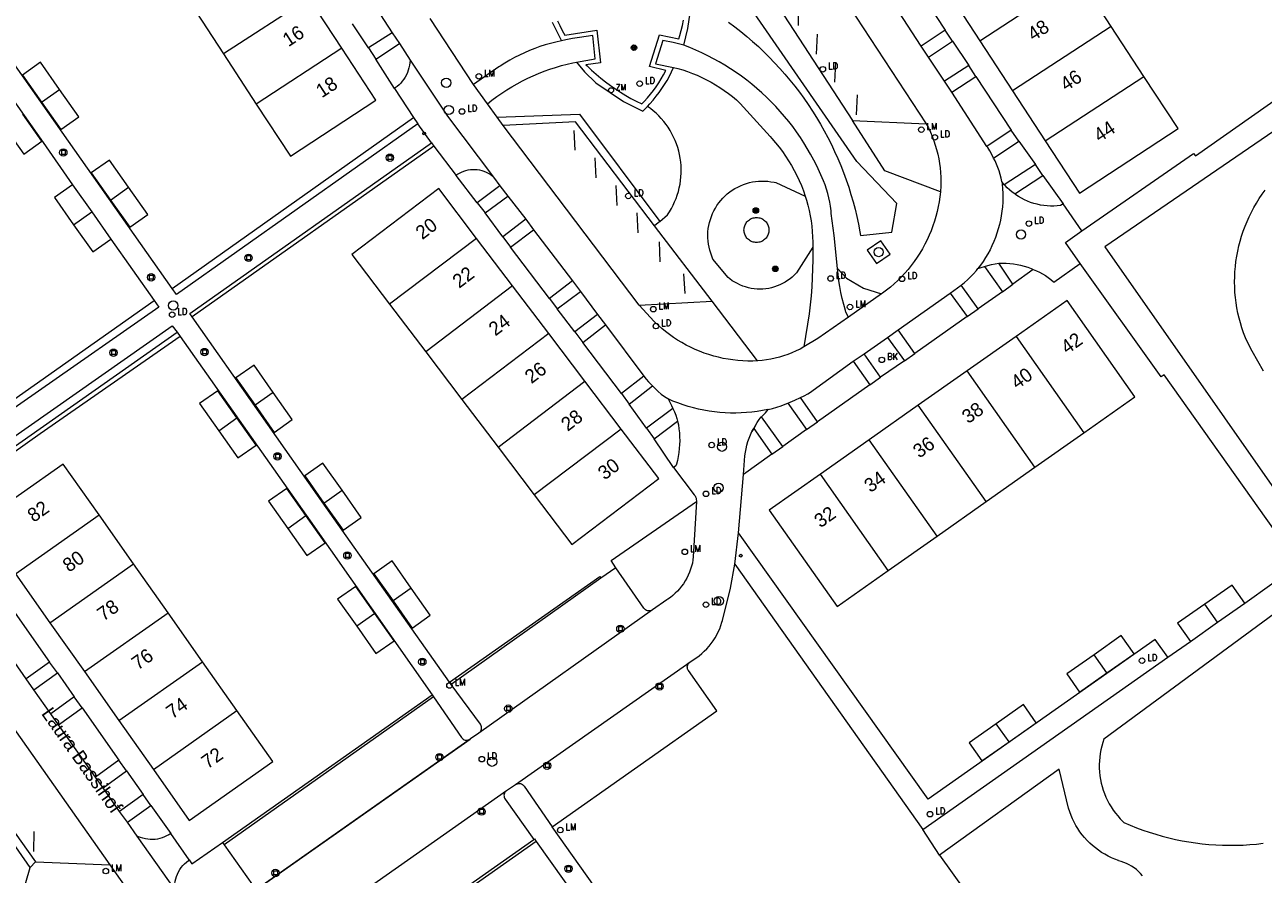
# Model space of a CAD drawing. Header units: metres. Extents: x 138165 to 154469, y 480134 to 494189.
# Tile 1006 of 1056: x 151269 to 151380, y 483959 to 484036. Entities that reach past the tile are written whole.
import ezdxf

# ---------------------------------------------------------------- set-up
doc = ezdxf.new("R2010")
doc.units = ezdxf.units.M
doc.header["$LTSCALE"] = 0.001
doc.header["$MEASUREMENT"] = 0
for name, color, linetype, lineweight in [('Level 5', 7, 'Continuous', 0), ('TOP-L-topo objecten punt', 7, 'Continuous', 0), ('TOP-L-topo objecten vlak', 7, 'Continuous', 0), ('TOP-L-verharding vangrail', 7, 'Continuous', 0), ('TOP-T-topo huisnummering naamgeving', 7, 'Continuous', 0)]:
    doc.layers.add(name, color=color, linetype=linetype, lineweight=lineweight)
doc.styles.add('Style-INTL_ISO', font='INTL_ISO.shx')
doc.styles.add('Style-STANDARD', font='STANDARD.shx')

# ---------------------------------------------------------------- blocks, each defined once
blk = doc.blocks.new('24')
at = {"layer": 'TOP-L-topo objecten punt', "color": 7, "linetype": 'Continuous', "lineweight": 0}
for radius in [0.025, 0.0182, 0.0115, 0.005]:
    blk.add_circle((0, 0), radius, dxfattribs=at)
blk = doc.blocks.new('304')
at = {"layer": 'TOP-L-topo objecten punt', "color": 7, "linetype": 'Continuous', "lineweight": 0}
blk.add_circle((0, 0), 0.0225, dxfattribs=at)
at = {"layer": 'TOP-L-topo objecten punt', "color": 7, "linetype": 'Continuous', "lineweight": 0, "style": 'Style-STANDARD'}
blk.add_text('ZM', height=0.054, dxfattribs=at).set_placement((0.043, 0))
blk = doc.blocks.new('39')
at = {"layer": 'TOP-L-topo objecten punt', "color": 7, "linetype": 'Continuous', "lineweight": 0}
for p, q in [((0.0175, 0.0175), (-0.0175, 0.0175)), ((-0.0175, 0.0175), (-0.0175, -0.0175)), ((0.0175, 0.0175), (0.0175, -0.0175)), ((0.0175, -0.0175), (-0.0175, -0.0175))]:
    blk.add_line(p, q, dxfattribs=at)
blk.add_circle((0, 0), 0.0332, dxfattribs=at)
blk = doc.blocks.new('*U13')
at = {"layer": 'Level 5', "color": 7, "linetype": 'Continuous', "lineweight": 0}
blk.add_circle((0, 0), 0.0415, dxfattribs=at)
blk = doc.blocks.new('150')
at = {"layer": 'Level 5', "color": 7, "linetype": 'Continuous', "lineweight": 0}
blk.add_blockref('*U13', (0, 0), dxfattribs=at)
blk = doc.blocks.new('121')
at = {"layer": 'TOP-L-topo objecten punt', "color": 7, "linetype": 'Continuous', "lineweight": 0}
blk.add_circle((0, 0), 0.025, dxfattribs=at)
at = {"layer": 'TOP-L-topo objecten punt', "color": 7, "linetype": 'Continuous', "lineweight": 0, "style": 'Style-STANDARD'}
blk.add_text('LD', height=0.06, dxfattribs=at).set_placement((0.0483, 0))
blk = doc.blocks.new('72')
at = {"layer": 'TOP-L-topo objecten punt', "color": 7, "linetype": 'Continuous', "lineweight": 0}
blk.add_circle((0, 0), 0.025, dxfattribs=at)
at = {"layer": 'TOP-L-topo objecten punt', "color": 7, "linetype": 'Continuous', "lineweight": 0, "style": 'Style-STANDARD'}
blk.add_text('BK', height=0.06, dxfattribs=at).set_placement((0.0483, 0))
blk = doc.blocks.new('10')
at = {"layer": 'TOP-L-topo objecten punt', "linetype": 'Continuous', "lineweight": 0}
blk.add_circle((0, 0), 0.0125, dxfattribs=at)
blk = doc.blocks.new('16')
at = {"layer": 'TOP-L-topo objecten punt', "color": 7, "linetype": 'Continuous', "lineweight": 0}
blk.add_circle((0, 0), 0.025, dxfattribs=at)
at = {"layer": 'TOP-L-topo objecten punt', "color": 7, "linetype": 'Continuous', "lineweight": 0, "style": 'Style-STANDARD'}
blk.add_text('LM', height=0.06, dxfattribs=at).set_placement((0.0483, 0))

msp = doc.modelspace()

# ---------------------------------------------------------------- linework, layer by layer
at = {"layer": 'TOP-L-topo objecten vlak', "flags": 128}
for points in [[(151281.98, 484012.34), (151257.54, 484047.07), (151255.98, 484045.93)], [(151255.98, 484045.93), (151270.33, 484025.52), (151273, 484021.7)], [(151328.14, 484034.3), (151328.52, 484035.81), (151328.82, 484037.83), (151328.89, 484038.7), (151328.95, 484039.33), (151328.7, 484041.29), (151328.2, 484043.52), (151328.06, 484044.01)], [(151332.79, 484043.77), (151343.38, 484027.51)], [(151339.27, 484043.59), (151350.02, 484027.21)], [(151348.55, 484040.52), (151351.73, 484035.64)], [(151354.85, 484034.7), (151363.75, 484040.51)], [(151366.7, 484035.99), (151363.75, 484040.51)], [(151349.57, 484034.22), (151346.37, 484039.13)], [(151351.9, 484039.22), (151354.85, 484034.7)], [(151283.66, 484038.02), (151286.61, 484033.5)], [(151294.34, 484038.55), (151286.61, 484033.5)], [(151297.29, 484034.03), (151294.34, 484038.55)], [(151332.19, 484036.38), (151332.75, 484035.96), (151333.29, 484035.53), (151333.83, 484035.09), (151334.35, 484034.64), (151334.87, 484034.18), (151335.37, 484033.7), (151335.86, 484033.21), (151336.34, 484032.71), (151336.81, 484032.2), (151337.27, 484031.68), (151337.72, 484031.15), (151338.15, 484030.61), (151338.57, 484030.06), (151338.98, 484029.5), (151339.37, 484028.93), (151339.75, 484028.35), (151340.12, 484027.76), (151340.48, 484027.17), (151340.82, 484026.56), (151341.14, 484025.95), (151341.46, 484025.33), (151341.75, 484024.71), (151342.04, 484024.08), (151342.31, 484023.44), (151342.56, 484022.79), (151342.8, 484022.14), (151343.02, 484021.48), (151343.23, 484020.82), (151343.42, 484020.16), (151343.6, 484019.49), (151343.76, 484018.82), (151343.91, 484018.14), (151344.04, 484017.46), (151344.1, 484017.11), (151346.92, 484017.41), (151347.36, 484020.02), (151343.75, 484023.79), (151333.39, 484038.85)], [(151364.06, 484017.55), (151374.14, 484024.52), (151374.3, 484024.32), (151388.35, 484034.17), (151385.55, 484038.28)], [(151300.39, 484037.64), (151301.83, 484035.41)], [(151309.16, 484030.75), (151305.25, 484036.71)], [(151299.69, 484034.05), (151298.24, 484036.21)], [(151316.28, 484036.38), (151317.1, 484034.69)], [(151316.74, 484036.5), (151316.95, 484036.06), (151317.17, 484035.62), (151317.4, 484035.2), (151320.29, 484035.66), (151320.62, 484032.7), (151319.32, 484032.52), (151319.42, 484032.42), (151319.82, 484032.04), (151320.23, 484031.68), (151320.65, 484031.33), (151321.08, 484030.99), (151321.52, 484030.66), (151321.97, 484030.35), (151322.43, 484030.05), (151322.9, 484029.76), (151323.37, 484029.49), (151323.86, 484029.23), (151324.35, 484028.99), (151324.58, 484029.22), (151324.86, 484029.54), (151325.14, 484029.86), (151325.4, 484030.19), (151325.65, 484030.54), (151325.89, 484030.89), (151326.11, 484031.25), (151326.32, 484031.62), (151326.52, 484032), (151325.04, 484032.36), (151325.96, 484035.23), (151327.69, 484034.88), (151327.78, 484035.17), (151327.91, 484035.62), (151328.02, 484036.08), (151328.12, 484036.54)], [(151351.73, 484035.64), (151349.57, 484034.22)], [(151352.39, 484034.66), (151351.73, 484035.64)], [(151366.7, 484035.99), (151357.81, 484030.17)], [(151369.66, 484031.47), (151366.7, 484035.99)], [(151301.83, 484035.41), (151299.69, 484034.05)], [(151300.35, 484033.02), (151302.48, 484034.44)], [(151301.83, 484035.41), (151302.48, 484034.44)], [(151302.48, 484034.44), (151303.45, 484032.93)], [(151317.1, 484034.69), (151316.61, 484034.58), (151316.13, 484034.46), (151315.65, 484034.32), (151315.17, 484034.17), (151314.7, 484034), (151314.23, 484033.81), (151313.78, 484033.61), (151313.32, 484033.4), (151312.88, 484033.17), (151312.44, 484032.93), (151312.01, 484032.67), (151311.59, 484032.41), (151311.47, 484032.33), (151309.16, 484030.75)], [(151318.45, 484032.77), (151320.15, 484033.05), (151319.93, 484035.16), (151319.33, 484035.09), (151318.72, 484035), (151318.11, 484034.9), (151317.51, 484034.78), (151317.1, 484034.69)], [(151328.14, 484034.3), (151327.2, 484034.54), (151326.24, 484034.72), (151325.58, 484032.62), (151327.23, 484032.29)], [(151350.23, 484033.22), (151352.39, 484034.66)], [(151352.39, 484034.66), (151353.85, 484032.47)], [(151354.85, 484034.7), (151357.81, 484030.17)], [(151286.61, 484033.5), (151289.57, 484028.98)], [(151297.29, 484034.03), (151289.57, 484028.98)], [(151289.57, 484028.98), (151292.65, 484024.27), (151300.37, 484029.32), (151297.29, 484034.03)], [(151299.69, 484034.05), (151300.35, 484033.02)], [(151342, 484014.14), (151341.7, 484017.13), (151341.45, 484019.11), (151341.43, 484019.35), (151341.38, 484019.75), (151341.31, 484020.14), (151341.23, 484020.53), (151341.13, 484020.92), (151341.02, 484021.3), (151340.89, 484021.68), (151340.74, 484022.05), (151340.63, 484022.33), (151340.39, 484022.87), (151340.14, 484023.41), (151339.87, 484023.93), (151339.59, 484024.46), (151339.29, 484024.97), (151338.98, 484025.47), (151338.66, 484025.97), (151338.32, 484026.46), (151337.97, 484026.94), (151337.61, 484027.41), (151337.23, 484027.86), (151336.85, 484028.31), (151336.45, 484028.75), (151336.04, 484029.18), (151335.61, 484029.59), (151335.18, 484030), (151334.73, 484030.39), (151334.28, 484030.77), (151333.82, 484031.14), (151333.34, 484031.49), (151332.86, 484031.84), (151332.36, 484032.16), (151331.86, 484032.48), (151331.35, 484032.78), (151330.83, 484033.07), (151330.31, 484033.34), (151329.78, 484033.6), (151329.24, 484033.85), (151328.69, 484034.08), (151328.14, 484034.3)], [(151350.23, 484033.22), (151349.57, 484034.22)], [(151271.83, 484030.29), (151270.1, 484032.75), (151268.47, 484031.59), (151270.2, 484029.14)], [(151302.03, 484030.38), (151300.35, 484033.02)], [(151303.45, 484032.93), (151303.43, 484032.71), (151303.4, 484032.48), (151303.35, 484032.26), (151303.29, 484032.04), (151303.21, 484031.83), (151303.12, 484031.62), (151303.01, 484031.42), (151302.89, 484031.23), (151302.75, 484031.05), (151302.61, 484030.88), (151302.45, 484030.72), (151302.28, 484030.56), (151302.1, 484030.43), (151302.03, 484030.38)], [(151303.45, 484032.93), (151306.83, 484027.88), (151310.98, 484022.39)], [(151310.42, 484029), (151310.84, 484029.33), (151311.28, 484029.65), (151311.72, 484029.96), (151312.17, 484030.26), (151312.63, 484030.54), (151313.1, 484030.81), (151313.58, 484031.07), (151314.06, 484031.31), (151314.55, 484031.54), (151315.05, 484031.75), (151315.55, 484031.95), (151316.06, 484032.13), (151316.58, 484032.29), (151317.1, 484032.45), (151317.62, 484032.58), (151318.14, 484032.71), (151318.45, 484032.77)], [(151318.45, 484032.77), (151319.18, 484031.89), (151320.2, 484030.9), (151322.7, 484029.2), (151324.46, 484028.35), (151324.86, 484028.77)], [(151324.86, 484028.77), (151325.08, 484029.01), (151325.37, 484029.34), (151325.65, 484029.68), (151325.92, 484030.02), (151326.17, 484030.38), (151326.41, 484030.75), (151326.64, 484031.12), (151326.85, 484031.5), (151327.05, 484031.89), (151327.23, 484032.29)], [(151327.23, 484032.29), (151327.6, 484032.19), (151328.05, 484032.06), (151328.49, 484031.91), (151328.92, 484031.75), (151329.36, 484031.58), (151329.78, 484031.38), (151330.2, 484031.18), (151330.61, 484030.96), (151331.01, 484030.72), (151331.41, 484030.47), (151331.79, 484030.21), (151332.17, 484029.94), (151332.54, 484029.65), (151332.89, 484029.35), (151333.24, 484029.04), (151335.95, 484026.06), (151336.1, 484025.88), (151336.43, 484025.49), (151336.74, 484025.1), (151337.04, 484024.69), (151337.33, 484024.28), (151337.6, 484023.86), (151337.86, 484023.42), (151338.1, 484022.99), (151338.33, 484022.54), (151338.55, 484022.08), (151338.75, 484021.62), (151338.94, 484021.16), (151339.11, 484020.68)], [(151351.66, 484031.04), (151350.23, 484033.22)], [(151353.85, 484032.47), (151351.66, 484031.04)], [(151354.5, 484031.48), (151353.85, 484032.47)], [(151389.76, 484032.29), (151366.14, 484016.08), (151398.74, 483969.49)], [(151352.33, 484030.04), (151351.66, 484031.04)], [(151352.33, 484030.04), (151354.5, 484031.48)], [(151354.5, 484031.48), (151357.69, 484026.61)], [(151360.76, 484025.66), (151363.84, 484020.94), (151372.74, 484026.76), (151369.66, 484031.47)], [(151360.76, 484025.66), (151369.66, 484031.47)], [(151270.2, 484029.14), (151271.93, 484026.69), (151273.56, 484027.84), (151271.83, 484030.29)], [(151270.2, 484029.14), (151271.83, 484030.29)], [(151302.03, 484030.38), (151303.77, 484027.76)], [(151310.42, 484029), (151309.16, 484030.75)], [(151355.5, 484025.16), (151352.33, 484030.04)], [(151357.81, 484030.17), (151360.76, 484025.66)], [(151311.31, 484027.8), (151310.42, 484029)], [(151266.87, 484026.93), (151268.59, 484024.47), (151270.23, 484025.63), (151268.5, 484028.08)], [(151281.98, 484012.34), (151303.77, 484027.76)], [(151303.77, 484027.76), (151304.15, 484027.19)], [(151311.31, 484027.8), (151318.72, 484028.06), (151325.99, 484018.39)], [(151311.86, 484027.06), (151311.31, 484027.8)], [(151325.99, 484018.39), (151326.67, 484018.98), (151326.86, 484019.26), (151327.03, 484019.55), (151327.18, 484019.84), (151327.32, 484020.15), (151327.45, 484020.46), (151327.56, 484020.77), (151327.66, 484021.09), (151327.74, 484021.42), (151327.81, 484021.75), (151327.86, 484022.08), (151327.89, 484022.41), (151327.91, 484022.75), (151327.91, 484023.09), (151327.9, 484023.42), (151327.87, 484023.75), (151327.83, 484024.09), (151327.77, 484024.42), (151327.69, 484024.74), (151327.6, 484025.07), (151327.49, 484025.38), (151327.37, 484025.7), (151327.23, 484026), (151327.08, 484026.3), (151326.91, 484026.59), (151326.73, 484026.88), (151326.54, 484027.15), (151326.33, 484027.41), (151326.11, 484027.67), (151325.88, 484027.91), (151325.64, 484028.15), (151325.39, 484028.37), (151325.13, 484028.58), (151324.86, 484028.77)], [(151304.15, 484027.19), (151282.38, 484011.78), (151281.98, 484012.34)], [(151305.37, 484025.48), (151304.15, 484027.19)], [(151325.51, 484017.99), (151318.37, 484027.37), (151311.86, 484027.06)], [(151324.13, 484010.84), (151311.86, 484027.06)], [(151351.3, 484021.07), (151346.29, 484022.95), (151343.38, 484027.51)], [(151343.38, 484027.51), (151350.02, 484027.21)], [(151350.02, 484027.21), (151350.21, 484026.83), (151350.39, 484026.45), (151350.55, 484026.07), (151350.7, 484025.67), (151350.83, 484025.27), (151350.95, 484024.87), (151351.05, 484024.46), (151351.14, 484024.05), (151351.21, 484023.63), (151351.27, 484023.22), (151351.3, 484022.8), (151351.33, 484022.38), (151351.34, 484021.96), (151351.33, 484021.54), (151351.3, 484021.12), (151351.3, 484021.07)], [(151357.69, 484026.61), (151355.5, 484025.16)], [(151358.36, 484025.62), (151357.69, 484026.61)], [(151283.8, 484009.77), (151283.58, 484010.09), (151305.37, 484025.48)], [(151305.37, 484025.48), (151305.6, 484025.18)], [(151356.1, 484024.1), (151358.36, 484025.62)], [(151358.36, 484025.62), (151359.87, 484023.51)], [(151305.6, 484025.18), (151283.8, 484009.77)], [(151305.6, 484025.18), (151307.6, 484022.54)], [(151356.1, 484024.1), (151355.94, 484024.43), (151355.76, 484024.75), (151355.57, 484025.06), (151355.5, 484025.16)], [(151278.05, 484021.47), (151276.33, 484023.92), (151274.69, 484022.77), (151276.42, 484020.31)], [(151356.83, 484021.98), (151356.77, 484022.3), (151356.69, 484022.62), (151356.6, 484022.94), (151356.49, 484023.25), (151356.37, 484023.55), (151356.23, 484023.85), (151356.1, 484024.1)], [(151359.87, 484023.51), (151357.06, 484021.7)], [(151360.53, 484022.54), (151359.87, 484023.51)], [(151307.6, 484022.54), (151307.74, 484022.64), (151307.91, 484022.75), (151308.1, 484022.84), (151308.29, 484022.92), (151308.48, 484022.98), (151308.68, 484023.03), (151308.89, 484023.06), (151309.09, 484023.08), (151309.3, 484023.08), (151309.51, 484023.06), (151309.71, 484023.03), (151309.91, 484022.98), (151310.11, 484022.92), (151310.3, 484022.84), (151310.48, 484022.75), (151310.66, 484022.65), (151310.83, 484022.53), (151310.98, 484022.39)], [(151309.5, 484020.08), (151307.6, 484022.54)], [(151310.98, 484022.39), (151311.55, 484021.61)], [(151358, 484020.87), (151360.53, 484022.54)], [(151360.53, 484022.54), (151362.36, 484019.97)], [(151273, 484021.7), (151271.36, 484020.54), (151273.09, 484018.09)], [(151273, 484021.7), (151274.73, 484019.24)], [(151276.42, 484020.31), (151278.15, 484017.86), (151279.78, 484019.01), (151278.05, 484021.47)], [(151276.42, 484020.31), (151278.05, 484021.47)], [(151309.43, 484016.86), (151306.03, 484021.35), (151298.2, 484015.41), (151301.6, 484010.93)], [(151311.55, 484021.61), (151309.5, 484020.08)], [(151311.55, 484021.61), (151312.28, 484020.67)], [(151339.78, 484016.05), (151338.3, 484013.75), (151338.12, 484013.56), (151337.93, 484013.37), (151337.73, 484013.2), (151337.51, 484013.05), (151337.29, 484012.9), (151337.06, 484012.77), (151336.82, 484012.66), (151336.57, 484012.56), (151336.32, 484012.47), (151336.07, 484012.4), (151335.81, 484012.34), (151335.55, 484012.3), (151335.28, 484012.28), (151335.02, 484012.27), (151334.75, 484012.28), (151334.49, 484012.3), (151334.23, 484012.34), (151333.97, 484012.4), (151333.71, 484012.47), (151333.46, 484012.55), (151333.21, 484012.65), (151332.98, 484012.77), (151332.74, 484012.9), (151332.52, 484013.04), (151332.31, 484013.2), (151332.16, 484013.32), (151330.77, 484014.99), (151330.66, 484015.25), (151330.57, 484015.52), (151330.48, 484015.79), (151330.42, 484016.06), (151330.37, 484016.34), (151330.33, 484016.61), (151330.31, 484016.9), (151330.31, 484017.18), (151330.32, 484017.46), (151330.35, 484017.74), (151330.4, 484018.02), (151330.46, 484018.29), (151330.54, 484018.56), (151330.63, 484018.83), (151330.73, 484019.09), (151330.85, 484019.34), (151330.99, 484019.59), (151331.14, 484019.83), (151331.3, 484020.06), (151331.48, 484020.28), (151331.66, 484020.49), (151331.86, 484020.68), (151332.07, 484020.87), (151332.29, 484021.05), (151332.52, 484021.21), (151332.76, 484021.36), (151333.01, 484021.49), (151333.26, 484021.61), (151333.52, 484021.72), (151333.79, 484021.81), (151334.06, 484021.89), (151334.33, 484021.95), (151334.61, 484021.99), (151334.89, 484022.02), (151335.17, 484022.03), (151335.45, 484022.03), (151335.73, 484022.01), (151336.01, 484021.97), (151336.29, 484021.92), (151336.45, 484021.89), (151339.11, 484020.68)], [(151351.3, 484021.07), (151351.25, 484020.62), (151351.18, 484020.17), (151351.1, 484019.72), (151351, 484019.28), (151350.89, 484018.84), (151350.76, 484018.41), (151350.61, 484017.98), (151350.46, 484017.55), (151350.28, 484017.14), (151350.09, 484016.72), (151349.89, 484016.32), (151349.67, 484015.92), (151349.44, 484015.53), (151349.2, 484015.15), (151348.94, 484014.78), (151348.67, 484014.41), (151348.38, 484014.06), (151348.09, 484013.72), (151347.78, 484013.38), (151347.46, 484013.06), (151347.13, 484012.75), (151346.79, 484012.46), (151346.43, 484012.17), (151346.07, 484011.9), (151345.99, 484011.84)], [(151356.83, 484021.98), (151356.86, 484021.74), (151356.9, 484021.34), (151356.92, 484020.93), (151356.93, 484020.52), (151356.92, 484020.12), (151356.89, 484019.71), (151356.85, 484019.31), (151356.79, 484018.9), (151356.72, 484018.51), (151356.63, 484018.11), (151356.52, 484017.72), (151356.4, 484017.33), (151356.27, 484016.94), (151356.12, 484016.57), (151355.95, 484016.19), (151355.78, 484015.83), (151355.58, 484015.47), (151355.38, 484015.12), (151355.15, 484014.78), (151354.92, 484014.45), (151354.67, 484014.13)], [(151357.06, 484021.7), (151356.96, 484021.81), (151356.83, 484021.98)], [(151358, 484020.87), (151357.77, 484021.04), (151357.54, 484021.23), (151357.33, 484021.42), (151357.13, 484021.63), (151357.06, 484021.7)], [(151380.44, 484004.86), (151379.93, 484005.76), (151379.43, 484006.68), (151378.95, 484007.6), (151378.81, 484007.89), (151378.64, 484008.32), (151378.49, 484008.77), (151378.36, 484009.22), (151378.24, 484009.67), (151378.13, 484010.12), (151378.05, 484010.59), (151377.97, 484011.05), (151377.92, 484011.51), (151377.87, 484011.98), (151377.85, 484012.45), (151377.84, 484012.92), (151377.85, 484013.39), (151377.87, 484013.85), (151377.91, 484014.32), (151377.96, 484014.78), (151378.03, 484015.25), (151378.12, 484015.71), (151378.22, 484016.17), (151378.34, 484016.62), (151378.47, 484017.07), (151378.62, 484017.51), (151378.78, 484017.95), (151378.96, 484018.39), (151379.15, 484018.81), (151379.36, 484019.23), (151379.58, 484019.65), (151379.82, 484020.05), (151380.07, 484020.45), (151380.33, 484020.84), (151380.61, 484021.22)], [(151309.5, 484020.08), (151310.22, 484019.15)], [(151310.22, 484019.15), (151312.28, 484020.67)], [(151312.28, 484020.67), (151313.88, 484018.58)], [(151339.11, 484020.68), (151339.23, 484020.3), (151339.35, 484019.84), (151339.46, 484019.37), (151339.55, 484018.9), (151339.63, 484018.43), (151339.69, 484017.96), (151339.74, 484017.48), (151339.77, 484017), (151339.78, 484016.53), (151339.78, 484016.05)], [(151362.36, 484019.97), (151362.14, 484019.81), (151361.83, 484019.78), (151361.53, 484019.76), (151361.23, 484019.76), (151360.92, 484019.78), (151360.62, 484019.81), (151360.32, 484019.86), (151360.02, 484019.93), (151359.73, 484020.01), (151359.44, 484020.1), (151359.16, 484020.22), (151358.88, 484020.34), (151358.61, 484020.48), (151358.35, 484020.64), (151358.09, 484020.8), (151358, 484020.87)], [(151364.06, 484017.55), (151362.36, 484019.97)], [(151273.09, 484018.09), (151274.73, 484019.24)], [(151274.73, 484019.24), (151276.45, 484016.79)], [(151311.81, 484017), (151310.22, 484019.15)], [(151273.09, 484018.09), (151274.82, 484015.64), (151276.45, 484016.79)], [(151313.88, 484018.58), (151311.81, 484017)], [(151313.88, 484018.58), (151314.58, 484017.62)], [(151325.99, 484018.39), (151325.51, 484017.99)], [(151330.69, 484011.18), (151325.51, 484017.99)], [(151335.83, 484017.61), (151335.83, 484017.51), (151335.82, 484017.42), (151335.79, 484017.32), (151335.76, 484017.23), (151335.73, 484017.14), (151335.68, 484017.05), (151335.63, 484016.97), (151335.57, 484016.89), (151335.5, 484016.81), (151335.43, 484016.75), (151335.35, 484016.69), (151335.27, 484016.63), (151335.18, 484016.59), (151335.09, 484016.55), (151334.99, 484016.52), (151334.9, 484016.5), (151334.8, 484016.49), (151334.7, 484016.48), (151334.61, 484016.49), (151334.51, 484016.5), (151334.41, 484016.52), (151334.32, 484016.55), (151334.23, 484016.59), (151334.14, 484016.63), (151334.06, 484016.69), (151333.98, 484016.75), (151333.9, 484016.81), (151333.84, 484016.89), (151333.78, 484016.97), (151333.73, 484017.05), (151333.68, 484017.14), (151333.64, 484017.23), (151333.61, 484017.32), (151333.59, 484017.42), (151333.58, 484017.51), (151333.57, 484017.61), (151333.58, 484017.71), (151333.59, 484017.81), (151333.61, 484017.9), (151333.64, 484018), (151333.68, 484018.09), (151333.73, 484018.18), (151333.78, 484018.26), (151333.84, 484018.34), (151333.9, 484018.41), (151333.98, 484018.48), (151334.06, 484018.54), (151334.14, 484018.59), (151334.23, 484018.64), (151334.32, 484018.67), (151334.41, 484018.7), (151334.51, 484018.72), (151334.61, 484018.74), (151334.7, 484018.74), (151334.8, 484018.74), (151334.9, 484018.72), (151334.99, 484018.7), (151335.09, 484018.67), (151335.18, 484018.64), (151335.27, 484018.59), (151335.35, 484018.54), (151335.43, 484018.48), (151335.5, 484018.41), (151335.57, 484018.34), (151335.63, 484018.26), (151335.68, 484018.18), (151335.73, 484018.09), (151335.76, 484018), (151335.79, 484017.9), (151335.82, 484017.81), (151335.83, 484017.71), (151335.83, 484017.61)], [(151276.45, 484016.79), (151280.37, 484011.24)], [(151309.43, 484016.86), (151301.6, 484010.93)], [(151312.7, 484012.56), (151309.43, 484016.86)], [(151311.81, 484017), (151312.52, 484016.07)], [(151312.52, 484016.07), (151314.58, 484017.62)], [(151314.58, 484017.62), (151318.09, 484013.03)], [(151345.53, 484014.58), (151346.76, 484015.42), (151345.93, 484016.64), (151344.7, 484015.8), (151345.53, 484014.58)], [(151363.92, 484014.6), (151362.58, 484016.49), (151364.06, 484017.55)], [(151316.03, 484011.42), (151312.52, 484016.07)], [(151339.78, 484016.05), (151339.78, 484015.74), (151339.79, 484014.92), (151339.77, 484014.11), (151339.74, 484013.29), (151339.7, 484012.48), (151339.64, 484011.66), (151339.56, 484010.85), (151339.47, 484010.04), (151338.98, 484007.06)], [(151354.67, 484014.13), (151355.27, 484014.31)], [(151355.27, 484014.31), (151355.59, 484014.41), (151355.92, 484014.49), (151356.25, 484014.56), (151356.56, 484014.61)], [(151355.27, 484014.31), (151356.89, 484012.02)], [(151356.56, 484014.61), (151356.89, 484014.62), (151357.23, 484014.62), (151357.55, 484014.6), (151357.88, 484014.56), (151358.21, 484014.51), (151358.53, 484014.44), (151358.85, 484014.35), (151359.17, 484014.26), (151359.48, 484014.14), (151359.68, 484014.06)], [(151357.84, 484012.71), (151356.56, 484014.61)], [(151359.68, 484014.06), (151359.97, 484013.94), (151360.24, 484013.81), (151360.51, 484013.66), (151360.77, 484013.5), (151361.02, 484013.33), (151361.27, 484013.14), (151361.5, 484012.94), (151361.54, 484012.9), (151363.92, 484014.6)], [(151378.76, 483983.94), (151383.64, 483987.41), (151371.48, 484004.55), (151371.2, 484004.37), (151363.92, 484014.6)], [(151342, 484014.14), (151342.81, 484013.27), (151344.37, 484012.35), (151345.99, 484011.84)], [(151342.99, 484009.75), (151342.77, 484010.21), (151342.72, 484010.35), (151342.57, 484010.88), (151342.44, 484011.42), (151342.32, 484011.96), (151342.21, 484012.5), (151342.13, 484013.04), (151342.06, 484013.59), (151342, 484014.14)], [(151353.17, 484012.62), (151353.46, 484012.87), (151353.75, 484013.12), (151354.02, 484013.39), (151354.28, 484013.67), (151354.54, 484013.96), (151354.67, 484014.13)], [(151359.68, 484014.06), (151357.84, 484012.71)], [(151312.7, 484012.56), (151304.86, 484006.62)], [(151315.96, 484008.26), (151312.7, 484012.56)], [(151318.09, 484013.03), (151316.03, 484011.42)], [(151316.73, 484010.49), (151318.81, 484012.05)], [(151318.09, 484013.03), (151318.81, 484012.05)], [(151318.81, 484012.05), (151320.37, 484009.99)], [(151352.18, 484011.91), (151353.17, 484012.62)], [(151354.7, 484010.49), (151353.17, 484012.62)], [(151356.89, 484012.02), (151357.84, 484012.71)], [(151258.67, 483995.98), (151280.37, 484011.24)], [(151280.37, 484011.24), (151280.77, 484010.65), (151259.04, 483995.49)], [(151301.6, 484010.93), (151304.86, 484006.62)], [(151316.03, 484011.42), (151316.73, 484010.49)], [(151324.13, 484010.84), (151330.69, 484011.18)], [(151334.8, 484005.79), (151330.69, 484011.18)], [(151345.99, 484011.84), (151342.99, 484009.75)], [(151347.49, 484008.6), (151352.18, 484011.91)], [(151352.18, 484011.91), (151353.71, 484009.81)], [(151356.89, 484012.02), (151354.7, 484010.49)], [(151364.24, 483999.32), (151368.85, 484002.57), (151362.72, 484011.26), (151358.12, 484008.01)], [(151318.32, 484008.42), (151316.73, 484010.49)], [(151320.37, 484009.99), (151318.32, 484008.42)], [(151320.37, 484009.99), (151321.08, 484009.05)], [(151334.8, 484005.79), (151334.36, 484005.78), (151333.91, 484005.78), (151333.47, 484005.8), (151333.02, 484005.83), (151332.58, 484005.88), (151332.14, 484005.95), (151331.7, 484006.03), (151331.27, 484006.13), (151330.84, 484006.24), (151330.41, 484006.37), (151329.99, 484006.51), (151329.57, 484006.67), (151329.16, 484006.84), (151328.76, 484007.03), (151328.36, 484007.23), (151327.97, 484007.45), (151327.59, 484007.68), (151327.22, 484007.92), (151326.86, 484008.18), (151326.5, 484008.45), (151326.16, 484008.73), (151325.82, 484009.03), (151325.5, 484009.33), (151325.48, 484009.35), (151324.13, 484010.84)], [(151353.71, 484009.81), (151348.99, 484006.48)], [(151353.71, 484009.81), (151354.7, 484010.49)], [(151260.29, 483993.76), (151281.99, 484008.96), (151282.42, 484008.39)], [(151307.01, 483976.81), (151295.88, 483992.57), (151283.8, 484009.77)], [(151319.05, 484007.46), (151321.08, 484009.05)], [(151321.08, 484009.05), (151324.54, 484004.43)], [(151342.99, 484009.75), (151340.25, 484007.83), (151338.98, 484007.06)], [(151260.73, 483993.15), (151282.42, 484008.39)], [(151282.72, 484008.01), (151270.07, 483999.22), (151260.98, 483992.77)], [(151282.42, 484008.39), (151282.72, 484008.01)], [(151282.72, 484008.01), (151294.43, 483991.36), (151305.43, 483975.67)], [(151315.96, 484008.26), (151308.13, 484002.32)], [(151319.22, 484003.96), (151315.96, 484008.26)], [(151318.32, 484008.42), (151319.05, 484007.46)], [(151344.42, 484006.45), (151346.51, 484007.92)], [(151346.51, 484007.92), (151347.49, 484008.6)], [(151346.51, 484007.92), (151348.05, 484005.8)], [(151348.99, 484006.48), (151347.49, 484008.6)], [(151358.12, 484008.01), (151353.71, 484004.9)], [(151358.12, 484008.01), (151364.24, 483999.32)], [(151304.86, 484006.62), (151308.13, 484002.32)], [(151322.52, 484002.85), (151319.05, 484007.46)], [(151338.98, 484007.06), (151338.63, 484006.87), (151338.27, 484006.7), (151337.9, 484006.54), (151337.53, 484006.39), (151337.15, 484006.26), (151336.77, 484006.14), (151336.39, 484006.04), (151336, 484005.96), (151335.6, 484005.89), (151335.21, 484005.83), (151334.81, 484005.79), (151334.8, 484005.79)], [(151343.44, 484005.76), (151344.42, 484006.45)], [(151345.9, 484004.33), (151344.42, 484006.45)], [(151348.05, 484005.8), (151348.99, 484006.48)], [(151291.1, 484002.96), (151289.37, 484005.41), (151287.73, 484004.26), (151289.46, 484001.81)], [(151338.67, 484002.49), (151339, 484002.65), (151339.33, 484002.83), (151339.48, 484002.92), (151343.44, 484005.76)], [(151343.44, 484005.76), (151344.92, 484003.63)], [(151348.05, 484005.8), (151345.9, 484004.33)], [(151324.54, 484004.43), (151322.52, 484002.85)], [(151324.54, 484004.43), (151324.75, 484004.16), (151324.97, 484003.91), (151325.2, 484003.66), (151325.32, 484003.54)], [(151344.92, 484003.63), (151345.9, 484004.33)], [(151353.71, 484004.9), (151349.29, 484001.79)], [(151359.83, 483996.21), (151353.71, 484004.9)], [(151287.83, 484000.65), (151286.1, 484003.11), (151284.46, 484001.95), (151286.19, 483999.5)], [(151311.39, 483998.02), (151319.22, 484003.96)], [(151322.48, 483999.65), (151319.22, 484003.96)], [(151323.22, 484001.9), (151325.32, 484003.54)], [(151325.32, 484003.54), (151325.58, 484003.29), (151325.84, 484003.04), (151326.11, 484002.81), (151326.4, 484002.59), (151326.69, 484002.39), (151326.73, 484002.36)], [(151344.92, 484003.63), (151340.2, 484000.29)], [(151291.1, 484002.96), (151289.46, 484001.81)], [(151289.46, 484001.81), (151291.19, 483999.35), (151292.82, 484000.51), (151291.1, 484002.96)], [(151308.13, 484002.32), (151311.39, 483998.02)], [(151322.52, 484002.85), (151323.22, 484001.9)], [(151326.73, 484002.36), (151327.04, 484001.76), (151327.17, 484001.5)], [(151335.77, 484001.41), (151335.72, 484001.4), (151335.24, 484001.31), (151334.77, 484001.23), (151334.29, 484001.17), (151333.8, 484001.13), (151333.32, 484001.1), (151332.84, 484001.09), (151332.36, 484001.09), (151331.87, 484001.11), (151331.39, 484001.14), (151330.91, 484001.2), (151330.43, 484001.26), (151329.95, 484001.35), (151329.48, 484001.45), (151329.01, 484001.56), (151328.54, 484001.69), (151328.08, 484001.84), (151327.62, 484002), (151327.17, 484002.17), (151326.73, 484002.36)], [(151337.53, 484001.98), (151338.15, 484002.24), (151338.67, 484002.49)], [(151340.2, 484000.29), (151338.67, 484002.49)], [(151324.77, 483999.73), (151323.22, 484001.9)], [(151327.17, 484001.5), (151324.77, 483999.73)], [(151327.17, 484001.5), (151327.3, 484001.21), (151327.42, 484000.91), (151327.52, 484000.6), (151327.59, 484000.37)], [(151335.16, 484000.76), (151335.52, 484001.12), (151335.77, 484001.41)], [(151335.77, 484001.41), (151336.16, 484001.5), (151336.54, 484001.61), (151336.92, 484001.74), (151337.29, 484001.88), (151337.53, 484001.98)], [(151337.53, 484001.98), (151339.23, 483999.6)], [(151349.29, 484001.79), (151344.88, 483998.68)], [(151355.42, 483993.1), (151349.29, 484001.79)], [(151286.19, 483999.5), (151287.92, 483997.05), (151289.55, 483998.2), (151287.83, 484000.65)], [(151286.19, 483999.5), (151287.83, 484000.65)], [(151325.47, 483998.75), (151327.59, 484000.37)], [(151327.59, 484000.37), (151327.66, 484000.02), (151327.71, 483999.67), (151327.75, 483999.31), (151327.77, 483998.95), (151327.78, 483998.59), (151327.77, 483998.24), (151327.74, 483997.88), (151327.7, 483997.52), (151327.64, 483997.17), (151327.57, 483996.82), (151327.48, 483996.47), (151327.44, 483996.33), (151327.23, 483996.19)], [(151334.29, 483999.42), (151334.45, 483999.71), (151334.6, 483999.98)], [(151334.6, 483999.98), (151334.45, 483999.71)], [(151334.6, 483999.98), (151334.77, 484000.24), (151334.95, 484000.5), (151335.14, 484000.74), (151335.16, 484000.76)], [(151337.07, 483998.08), (151335.16, 484000.76)], [(151339.23, 483999.6), (151340.2, 484000.29)], [(151322.48, 483999.65), (151314.65, 483993.72)], [(151314.65, 483993.72), (151318.05, 483989.23), (151325.89, 483995.17), (151322.48, 483999.65)], [(151324.77, 483999.73), (151325.47, 483998.75)], [(151327.23, 483996.19), (151325.47, 483998.75)], [(151333.52, 483995.55), (151333.65, 483997.22), (151333.7, 483997.55), (151333.76, 483997.87), (151333.83, 483998.19), (151333.93, 483998.51), (151334.03, 483998.82), (151334.16, 483999.12), (151334.29, 483999.42)], [(151334.45, 483999.71), (151334.29, 483999.42)], [(151334.45, 483999.71), (151336.1, 483997.38)], [(151339.23, 483999.6), (151337.07, 483998.08)], [(151344.88, 483998.68), (151340.47, 483995.57)], [(151351, 483989.99), (151344.88, 483998.68)], [(151359.83, 483996.21), (151364.24, 483999.32)], [(151311.39, 483998.02), (151314.65, 483993.72)], [(151336.1, 483997.38), (151337.07, 483998.08)], [(151275.39, 483991.89), (151272.15, 483996.49), (151264.6, 483991.18), (151267.85, 483986.58)], [(151297.32, 483994.13), (151295.59, 483996.58), (151293.96, 483995.43), (151295.68, 483992.97)], [(151336.1, 483997.38), (151333.52, 483995.55)], [(151327.23, 483996.19), (151329.09, 483993.72), (151329.16, 483993.62), (151329.21, 483993.52), (151329.25, 483993.41), (151329.27, 483993.29), (151329.28, 483993.18), (151329.28, 483993.12)], [(151333.07, 483990.29), (151333.52, 483995.55)], [(151340.47, 483995.57), (151335.86, 483992.33), (151341.99, 483983.64), (151346.59, 483986.88)], [(151346.59, 483986.88), (151340.47, 483995.57)], [(151355.42, 483993.1), (151359.83, 483996.21)], [(151294.05, 483991.83), (151292.32, 483994.28), (151290.68, 483993.13), (151292.41, 483990.67)], [(151295.68, 483992.97), (151297.41, 483990.52), (151299.05, 483991.67), (151297.32, 483994.13)], [(151295.68, 483992.97), (151297.32, 483994.13)], [(151322.01, 483987.11), (151321.6, 483987.77), (151329.28, 483993.12)], [(151329.28, 483993.12), (151329, 483988.12), (151328.97, 483987.83), (151328.92, 483987.55), (151328.85, 483987.27), (151328.76, 483986.99), (151328.66, 483986.72), (151328.55, 483986.45), (151328.42, 483986.19), (151328.28, 483985.94), (151328.12, 483985.69), (151327.95, 483985.46), (151327.77, 483985.23), (151327.58, 483985.02), (151327.37, 483984.82), (151327.16, 483984.62), (151326.93, 483984.44), (151326.69, 483984.28), (151326.61, 483984.22), (151325.32, 483983.33)], [(151351, 483989.99), (151355.42, 483993.1)], [(151267.85, 483986.58), (151275.39, 483991.89)], [(151278.5, 483987.48), (151275.39, 483991.89)], [(151292.41, 483990.67), (151294.14, 483988.22), (151295.78, 483989.37), (151294.05, 483991.83)], [(151292.41, 483990.67), (151294.05, 483991.83)], [(151332.76, 483987.44), (151333.07, 483990.29)], [(151371.82, 483979.07), (151370.67, 483980.66), (151350.18, 483966.25), (151333.07, 483990.29)], [(151346.59, 483986.88), (151351, 483989.99)], [(151270.96, 483982.16), (151278.5, 483987.48)], [(151281.61, 483983.06), (151278.5, 483987.48)], [(151303.55, 483985.29), (151301.82, 483987.74), (151300.18, 483986.59), (151301.91, 483984.14)], [(151267.85, 483986.58), (151270.96, 483982.16)], [(151307.01, 483976.81), (151320.56, 483986.34), (151320.67, 483986.18)], [(151322.01, 483987.11), (151320.67, 483986.18)], [(151325.32, 483983.33), (151325.24, 483983.28), (151325.15, 483983.25), (151325.06, 483983.23), (151324.96, 483983.23), (151324.87, 483983.25), (151324.78, 483983.28), (151324.7, 483983.32), (151324.62, 483983.38), (151324.56, 483983.45), (151324.55, 483983.47), (151322.01, 483987.11)], [(151328.68, 483978.6), (151329.53, 483979.19), (151329.77, 483979.39), (151329.99, 483979.59), (151330.21, 483979.81), (151330.42, 483980.04), (151330.61, 483980.29), (151330.8, 483980.54), (151330.96, 483980.8), (151331.12, 483981.07), (151331.26, 483981.34), (151331.39, 483981.62), (151331.5, 483981.91), (151331.59, 483982.21), (151331.64, 483982.36), (151332.36, 483985.29), (151332.76, 483987.44)], [(151332.76, 483987.44), (151349.72, 483963.51)], [(151300.27, 483983), (151298.54, 483985.45), (151296.91, 483984.3), (151298.63, 483981.85)], [(151301.91, 483984.14), (151303.64, 483981.69), (151305.27, 483982.84), (151303.55, 483985.29)], [(151303.55, 483985.29), (151301.91, 483984.14)], [(151320.67, 483986.18), (151307.17, 483976.6)], [(151404.39, 483958.52), (151400.49, 483963.51), (151385.18, 483985.75), (151366.04, 483971.67)], [(151378.76, 483983.94), (151377.61, 483985.57), (151375.15, 483983.84)], [(151267.62, 483983.34), (151270.92, 483978.6)], [(151274.07, 483977.75), (151281.61, 483983.06)], [(151284.72, 483978.65), (151281.61, 483983.06)], [(151300.27, 483983), (151298.63, 483981.85)], [(151298.63, 483981.85), (151300.36, 483979.39), (151302, 483980.54), (151300.27, 483983)], [(151325.32, 483983.33), (151309.65, 483972.21)], [(151375.15, 483983.84), (151372.7, 483982.12), (151373.85, 483980.48)], [(151376.3, 483982.21), (151375.15, 483983.84)], [(151376.3, 483982.21), (151378.76, 483983.94)], [(151261.29, 483981.67), (151254.5, 483981.93), (151269.65, 483960.59)], [(151270.96, 483982.16), (151274.07, 483977.75)], [(151373.85, 483980.48), (151376.3, 483982.21)], [(151261.29, 483981.67), (151276.36, 483960.32)], [(151268.82, 483977.09), (151265.5, 483981.82)], [(151366.32, 483977.64), (151368.77, 483979.36), (151367.62, 483981), (151365.16, 483979.27)], [(151371.82, 483979.07), (151373.85, 483980.48)], [(151270.92, 483978.6), (151268.82, 483977.09)], [(151271.63, 483977.64), (151270.92, 483978.6)], [(151277.18, 483973.33), (151284.72, 483978.65)], [(151287.83, 483974.23), (151284.72, 483978.65)], [(151312.95, 483967.56), (151328.68, 483978.6)], [(151316.28, 483963.74), (151331.14, 483974.2), (151328.56, 483977.84), (151328.52, 483977.92), (151328.48, 483978.01), (151328.47, 483978.1), (151328.46, 483978.2), (151328.48, 483978.29), (151328.51, 483978.38), (151328.55, 483978.46), (151328.61, 483978.54), (151328.68, 483978.6)], [(151349.72, 483963.51), (151371.82, 483979.07)], [(151365.16, 483979.27), (151362.71, 483977.54), (151363.86, 483975.91), (151366.32, 483977.64)], [(151366.32, 483977.64), (151365.16, 483979.27)], [(151269.51, 483976.12), (151271.63, 483977.64)], [(151271.63, 483977.64), (151273.13, 483975.48)], [(151274.07, 483977.75), (151277.18, 483973.33)], [(151269.51, 483976.12), (151268.82, 483977.09)], [(151307.17, 483976.6), (151307.01, 483976.81)], [(151309.65, 483972.21), (151309.69, 483972.24), (151309.76, 483972.31), (151309.82, 483972.39), (151309.86, 483972.47), (151309.88, 483972.56), (151309.89, 483972.66), (151309.89, 483972.76), (151309.87, 483972.85), (151309.83, 483972.94), (151309.79, 483973.02), (151307.17, 483976.6)], [(151271.04, 483973.95), (151269.51, 483976.12)], [(151273.13, 483975.48), (151271.04, 483973.95)], [(151273.85, 483974.49), (151273.13, 483975.48)], [(151286.52, 483962.32), (151305.43, 483975.67)], [(151305.57, 483975.48), (151286.67, 483962.12)], [(151305.43, 483975.67), (151305.57, 483975.48)], [(151305.57, 483975.48), (151308.09, 483971.81), (151308.11, 483971.78), (151308.17, 483971.71), (151308.25, 483971.65), (151308.33, 483971.61), (151308.42, 483971.58), (151308.52, 483971.57), (151308.61, 483971.57), (151308.7, 483971.59), (151308.79, 483971.62), (151308.87, 483971.66)], [(151271.73, 483972.96), (151273.85, 483974.49)], [(151273.85, 483974.49), (151277.16, 483969.75)], [(151280.29, 483968.92), (151283.53, 483964.32), (151291.08, 483969.63), (151287.83, 483974.23)], [(151280.29, 483968.92), (151287.83, 483974.23)], [(151357.49, 483971.41), (151359.94, 483973.14), (151358.79, 483974.78), (151356.34, 483973.05)], [(151271.73, 483972.96), (151271.04, 483973.95)], [(151275.07, 483968.24), (151271.73, 483972.96)], [(151277.18, 483973.33), (151280.29, 483968.92)], [(151356.34, 483973.05), (151353.88, 483971.32), (151355.04, 483969.69), (151357.49, 483971.41)], [(151357.49, 483971.41), (151356.34, 483973.05)], [(151269.17, 483960.07), (151260.54, 483972.46)], [(151309.65, 483972.21), (151308.89, 483971.68), (151308.87, 483971.66)], [(151308.87, 483971.66), (151289.08, 483957.73)], [(151289.12, 483957.75), (151308.87, 483971.66)], [(151366.04, 483971.67), (151365.94, 483971.35), (151365.85, 483971.03), (151365.77, 483970.7), (151365.71, 483970.37), (151365.67, 483970.04), (151365.64, 483969.7), (151365.62, 483969.37), (151365.63, 483969.03), (151365.65, 483968.7), (151365.68, 483968.36), (151365.74, 483968.03), (151365.8, 483967.7), (151365.89, 483967.38), (151365.98, 483967.06), (151366.1, 483966.74), (151366.23, 483966.43), (151366.37, 483966.13), (151366.53, 483965.83), (151366.7, 483965.54), (151366.88, 483965.26), (151367.08, 483964.99), (151367.29, 483964.73), (151367.51, 483964.48), (151367.75, 483964.24), (151367.85, 483964.14), (151368.42, 483963.89), (151368.98, 483963.66), (151369.56, 483963.45), (151370.14, 483963.25), (151370.72, 483963.07), (151371.31, 483962.9), (151371.91, 483962.75), (151372.5, 483962.61), (151373.1, 483962.49), (151373.71, 483962.38), (151374.31, 483962.29), (151374.92, 483962.22), (151375.53, 483962.16), (151376.14, 483962.11), (151376.76, 483962.09), (151377.37, 483962.08), (151377.98, 483962.08), (151378.6, 483962.1), (151379.21, 483962.14), (151379.82, 483962.19), (151380.43, 483962.26)], [(151277.16, 483969.75), (151275.07, 483968.24)], [(151277.86, 483968.8), (151277.16, 483969.75)], [(151275.75, 483967.25), (151277.86, 483968.8)], [(151277.86, 483968.8), (151279.36, 483966.66)], [(151369.53, 483959.33), (151369.36, 483959.53), (151369.17, 483959.71), (151368.98, 483959.88), (151368.77, 483960.04), (151368.55, 483960.18), (151368.33, 483960.31), (151368.1, 483960.43), (151367.86, 483960.53), (151367.62, 483960.62), (151367.37, 483960.69), (151367.36, 483960.7), (151367.04, 483960.82), (151366.73, 483960.95), (151366.42, 483961.1), (151366.13, 483961.27), (151365.84, 483961.44), (151365.56, 483961.63), (151365.29, 483961.84), (151365.03, 483962.05), (151364.78, 483962.28), (151364.54, 483962.52), (151364.31, 483962.77), (151364.1, 483963.03), (151363.89, 483963.3), (151363.7, 483963.58), (151363.53, 483963.87), (151363.37, 483964.17), (151363.22, 483964.47), (151363.08, 483964.78), (151362.96, 483965.1), (151362.86, 483965.42), (151362.02, 483968.96), (151351.21, 483961.19)], [(151275.75, 483967.25), (151275.07, 483968.24)], [(151312.16, 483967.01), (151312.95, 483967.56)], [(151312.95, 483967.56), (151313.04, 483967.61), (151313.13, 483967.64), (151313.22, 483967.66), (151313.31, 483967.66), (151313.41, 483967.65), (151313.5, 483967.62), (151313.58, 483967.57), (151313.65, 483967.52), (151313.72, 483967.45), (151313.74, 483967.42), (151313.75, 483967.41), (151316.28, 483963.74)], [(151277.24, 483965.14), (151275.75, 483967.25)], [(151279.36, 483966.66), (151277.24, 483965.14)], [(151280.05, 483965.68), (151279.36, 483966.66)], [(151292.36, 483953.08), (151312.16, 483967.01)], [(151312.16, 483967.01), (151312.07, 483966.93), (151312.01, 483966.86), (151311.97, 483966.78), (151311.94, 483966.69), (151311.92, 483966.6), (151311.93, 483966.5), (151311.95, 483966.41), (151311.98, 483966.32), (151312.03, 483966.24), (151314.62, 483962.61)], [(151277.94, 483964.17), (151277.24, 483965.14)], [(151277.94, 483964.17), (151280.05, 483965.68)], [(151280.05, 483965.68), (151281.86, 483963.14)], [(151278.84, 483962.9), (151277.94, 483964.17)], [(151281.86, 483963.14), (151281.67, 483963.02), (151281.48, 483962.92), (151281.28, 483962.83), (151281.08, 483962.75), (151280.87, 483962.69), (151280.65, 483962.64), (151280.44, 483962.61), (151280.22, 483962.6), (151280, 483962.6), (151279.78, 483962.62), (151279.57, 483962.66), (151279.35, 483962.71), (151279.14, 483962.77), (151278.94, 483962.85), (151278.84, 483962.9)], [(151282.18, 483958.16), (151278.84, 483962.9)], [(151283.52, 483960.76), (151281.86, 483963.14)], [(151331.41, 483942.41), (151316.28, 483963.74)], [(151351.21, 483961.19), (151349.72, 483963.51)], [(151283.52, 483960.76), (151283.75, 483960.41), (151286.52, 483962.32)], [(151286.52, 483962.32), (151286.67, 483962.12)], [(151286.67, 483962.12), (151289.23, 483958.52), (151289.28, 483958.43), (151289.31, 483958.35), (151289.33, 483958.25), (151289.33, 483958.16), (151289.32, 483958.07), (151289.29, 483957.98), (151289.24, 483957.89), (151289.19, 483957.82), (151289.12, 483957.75)], [(151303.17, 483954.53), (151314.62, 483962.61)], [(151314.81, 483962.43), (151303.33, 483954.33)], [(151314.62, 483962.61), (151314.67, 483962.65), (151314.81, 483962.43)], [(151314.81, 483962.43), (151329.82, 483941.32), (151331.41, 483942.41)], [(151282.18, 483958.16), (151282.19, 483958.38), (151282.21, 483958.61), (151282.25, 483958.83), (151282.31, 483959.05), (151282.38, 483959.27), (151282.47, 483959.48), (151282.57, 483959.68), (151282.68, 483959.88), (151282.81, 483960.06), (151282.95, 483960.24), (151283.11, 483960.41), (151283.27, 483960.57), (151283.45, 483960.71), (151283.52, 483960.76)], [(151351.21, 483961.19), (151361.21, 483947.25)], [(151267.88, 483955.59), (151269.17, 483960.07)], [(151269.17, 483960.07), (151269.65, 483960.59)], [(151269.65, 483960.59), (151276.36, 483960.32)], [(151276.36, 483960.32), (151282.02, 483952.28)]]:
    msp.add_lwpolyline(points, dxfattribs=at)
at = {"layer": 'TOP-L-verharding vangrail', "flags": 128}
for points in [[(151338.5, 484037.84), (151338.45, 484036.06)], [(151340.17, 484035.28), (151340.1, 484033.49)], [(151341.84, 484032.77), (151341.75, 484030.97)], [(151343.79, 484029.8), (151343.7, 484028.01)], [(151318.34, 484024.81), (151318.26, 484026.6)], [(151320.24, 484022.33), (151320.14, 484024.12)], [(151322.14, 484019.83), (151322.05, 484021.62)], [(151324.03, 484017.37), (151323.95, 484019.15)], [(151326, 484014.75), (151325.94, 484016.55)], [(151328.27, 484011.87), (151328.16, 484013.66)], [(151269.51, 483963.33), (151269.46, 483961.53)]]:
    msp.add_lwpolyline(points, dxfattribs=at)

# ---------------------------------------------------------------- block references
at = {"layer": 'TOP-L-topo objecten punt', "xscale": 10, "yscale": 10, "zscale": 10}
for name, p in [('24', (151323.65, 484034.07)), ('121', (151340.69, 484032.12)), ('150', (151306.71, 484030.9)), ('16', (151309.65, 484031.48)), ('121', (151324.17, 484030.82)), ('304', (151321.58, 484030.23)), ('150', (151306.94, 484028.44)), ('121', (151308.13, 484028.31)), ('16', (151349.57, 484026.67)), ('121', (151350.79, 484025.98)), ('10', (151304.72, 484026.32)), ('39', (151272.16, 484024.6)), ('39', (151301.63, 484024.14)), ('121', (151323.14, 484020.68)), ('24', (151334.64, 484019.37)), ('121', (151359.28, 484018.19)), ('150', (151358.57, 484017.21)), ('39', (151288.88, 484015.1)), ('150', (151345.73, 484015.62)), ('24', (151336.4, 484014.11)), ('39', (151280.09, 484013.34)), ('121', (151341.39, 484013.24)), ('121', (151347.83, 484013.2)), ('150', (151282.08, 484010.8)), ('16', (151325.39, 484010.47)), ('16', (151343.14, 484010.66)), ('121', (151281.98, 484009.97)), ('121', (151325.63, 484008.94)), ('39', (151276.69, 484006.54)), ('39', (151284.9, 484006.6)), ('72', (151346.01, 484005.89)), ('121', (151330.66, 483998.2)), ('150', (151331.59, 483998.05)), ('39', (151291.49, 483997.18)), ('121', (151330.15, 483993.8)), ('150', (151331.28, 483994.34)), ('39', (151297.79, 483988.24)), ('16', (151328.24, 483988.57)), ('10', (151333.28, 483988.22)), ('121', (151330.14, 483983.8)), ('150', (151331.31, 483984.13)), ('39', (151322.42, 483981.61)), ('39', (151304.55, 483978.63)), ('121', (151369.49, 483978.74)), ('16', (151307, 483976.5)), ('39', (151325.96, 483976.42)), ('39', (151312.31, 483974.41)), ('39', (151306.1, 483970.03)), ('121', (151309.92, 483969.85)), ('150', (151310.85, 483969.62)), ('39', (151315.81, 483969.26)), ('39', (151309.9, 483965.12)), ('121', (151350.36, 483964.89)), ('16', (151317, 483963.45)), ('16', (151276, 483959.75)), ('39', (151291.3, 483959.58)), ('39', (151317.74, 483959.96))]:
    msp.add_blockref(name, p, dxfattribs=at)

# ---------------------------------------------------------------- texts
at = {"layer": 'TOP-T-topo huisnummering naamgeving', "style": 'Style-INTL_ISO'}
for s, rotation, p in [('16', 33.2, (151292.47, 484034.1)), ('48', 33.2, (151359.68, 484034.62)), ('18', 33.2, (151295.48, 484029.49)), ('46', 33.2, (151362.63, 484030.1)), ('44', 33.2, (151365.65, 484025.49)), ('20', 37.2, (151304.55, 484016.69)), ('22', 37.2, (151307.88, 484012.3)), ('24', 37.2, (151311.14, 484007.99)), ('42', 35.2, (151362.73, 484006.36)), ('26', 37.2, (151314.4, 484003.69)), ('40', 35.2, (151358.22, 484003.19)), ('38', 35.2, (151353.8, 484000.08)), ('28', 37.2, (151317.67, 483999.39)), ('36', 35.2, (151349.39, 483996.97)), ('30', 37.2, (151321, 483994.99)), ('34', 35.2, (151344.98, 483993.86)), ('82', 35.2, (151269.49, 483991.18)), ('32', 35.2, (151340.47, 483990.68)), ('80', 35.2, (151272.67, 483986.67)), ('78', 35.2, (151275.78, 483982.26)), ('76', 35.2, (151278.89, 483977.84)), ('74', 35.2, (151282, 483973.43)), ('Laura Bassihof', 305.2, (151270.13, 483973.96)), ('72', 35.2, (151285.18, 483968.92))]:
    msp.add_text(s, height=1.25, rotation=rotation, dxfattribs=at).set_placement(p)

doc.saveas('drawing.dxf')
